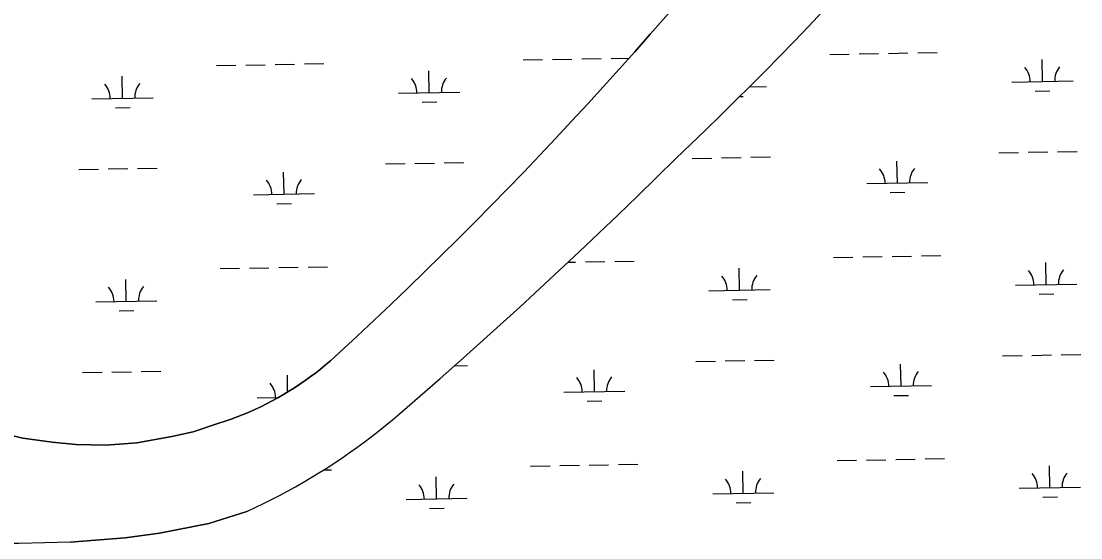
# Model space of a CAD drawing. Extents: x 3957609 to 3995875, y 234277 to 260273.
# Drawn here: x 3978255 to 3979989, y 252776 to 253622 of the extents above; entities that cross this region are included whole.
import ezdxf

# ---------------------------------------------------------------- set-up
doc = ezdxf.new("R2010")
doc.units = 0
doc.layers.add('V-TOPO-SHOR', color=7, linetype='Continuous')
doc.layers.add('V-WETL-SWMP', color=7, linetype='Continuous')

msp = doc.modelspace()

# ---------------------------------------------------------------- linework, layer by layer
at = {"layer": 'V-TOPO-SHOR'}
for points in [[(3978578.849, 252963.306), (3978588.862, 252966.567), (3978598.807, 252970.034), (3978608.679, 252973.706), (3978618.47, 252977.581), (3978628.182, 252981.654), (3978637.807, 252985.93), (3978647.341, 252990.401), (3978656.782, 252995.071), (3978666.125, 252999.933), (3978675.364, 253004.985), (3978684.498, 253010.23), (3978693.519, 253015.659), (3978702.43, 253021.275), (3978711.222, 253027.075), (3978719.891, 253033.053), (3978728.435, 253039.207), (3978736.853, 253045.538), (3978745.137, 253052.042), (3978753.284, 253058.714), (3978761.293, 253065.553), (3978769.158, 253072.557), (3978804.957, 253105.777), (3978832.887, 253131.992), (3978860.675, 253158.36), (3978888.315, 253184.879), (3978915.809, 253211.555), (3978943.154, 253238.381), (3978970.347, 253265.36), (3978997.393, 253292.487), (3979024.287, 253319.765), (3979051.03, 253347.189), (3979077.619, 253374.766), (3979104.057, 253402.485), (3979130.339, 253430.353), (3979156.467, 253458.365), (3979182.438, 253486.523), (3979208.253, 253514.824), (3979233.912, 253543.267), (3979259.412, 253571.853), (3979284.752, 253600.58), (3979357.075, 253683.236)], [(3978624.725, 252818.848), (3978638.209, 252825.109), (3978651.605, 252831.56), (3978664.906, 252838.2), (3978678.114, 252845.028), (3978691.221, 252852.045), (3978704.23, 252859.243), (3978717.135, 252866.628), (3978729.932, 252874.194), (3978742.624, 252881.941), (3978755.203, 252889.867), (3978767.667, 252897.971), (3978780.016, 252906.251), (3978792.247, 252914.705), (3978804.355, 252923.331), (3978816.342, 252932.13), (3978828.2, 252941.096), (3978839.933, 252950.23), (3978851.532, 252959.528), (3978862.999, 252968.991), (3978874.333, 252978.615), (3978907.58, 253007.475), (3978940.688, 253036.498), (3978973.653, 253065.68), (3979006.478, 253095.023), (3979039.158, 253124.525), (3979071.695, 253154.186), (3979104.088, 253184.003), (3979136.333, 253213.977), (3979168.434, 253244.11), (3979200.389, 253274.397), (3979232.194, 253304.841), (3979263.852, 253335.436), (3979295.361, 253366.187), (3979326.72, 253397.089), (3979351.371, 253420.524), (3979375.884, 253444.107), (3979400.255, 253467.831), (3979424.487, 253491.698), (3979448.58, 253515.709), (3979472.527, 253539.861), (3979496.335, 253564.157), (3979519.996, 253588.589), (3979543.513, 253613.161), (3979566.885, 253637.874)], [(3978123.272, 252980.425), (3978175.647, 252961.035), (3978225.336, 252946.287), (3978257.862, 252938.837), (3978305.931, 252932.125), (3978344.525, 252928.437), (3978394.194, 252927.624), (3978444.744, 252931.278), (3978502.076, 252941.554), (3978536.544, 252949.292), (3978578.849, 252963.306)], [(3978624.725, 252818.848), (3978562.406, 252799.274), (3978481.68, 252783.244), (3978425.596, 252775.828), (3978335.389, 252768.359), (3978251.247, 252766.08), (3978122.797, 252766.229), (3978009.71, 252765.332), (3977913.063, 252763.747), (3977877.053, 252763.759)]]:
    msp.add_lwpolyline(points, dxfattribs=at)
at = {"layer": 'V-WETL-SWMP'}
for p, q in [((3979674.403, 253569.148), (3979706.397, 253569.73)), ((3979722.395, 253570.021), (3979754.389, 253570.603)), ((3978718.745, 253551.772), (3978750.739, 253552.353)), ((3979076.593, 253558.278), (3979108.588, 253558.86)), ((3979124.586, 253559.151), (3979156.58, 253559.733)), ((3979172.578, 253560.024), (3979204.572, 253560.605)), ((3979220.57, 253560.896), (3979250.117, 253561.434)), ((3979578.419, 253567.403), (3979610.413, 253567.985)), ((3979626.411, 253568.276), (3979658.405, 253568.857)), ((3979926.6, 253522.984), (3979925.945, 253558.978)), ((3978574.768, 253549.154), (3978606.763, 253549.735)), ((3978622.76, 253550.026), (3978654.755, 253550.608)), ((3978670.753, 253550.899), (3978702.747, 253551.481)), ((3978922.949, 253504.734), (3978922.295, 253540.728)), ((3978421.124, 253495.609), (3978420.47, 253531.604)), ((3979876.608, 253522.075), (3979976.591, 253523.893)), ((3978872.958, 253503.825), (3978972.941, 253505.643)), ((3979447.13, 253514.265), (3979474.766, 253514.768)), ((3979914.882, 253507.337), (3979938.878, 253507.773)), ((3978371.133, 253494.7), (3978471.116, 253496.518)), ((3978911.232, 253489.088), (3978935.228, 253489.524)), ((3979431.357, 253498.545), (3979437.053, 253498.649)), ((3978409.407, 253479.963), (3978433.403, 253480.399)), ((3979353.477, 253397.111), (3979385.472, 253397.693)), ((3979401.469, 253397.984), (3979433.464, 253398.566)), ((3979449.461, 253398.857), (3979481.456, 253399.439)), ((3979855.302, 253406.236), (3979887.297, 253406.818)), ((3979903.294, 253407.109), (3979935.289, 253407.691)), ((3979951.286, 253407.981), (3979983.281, 253408.563)), ((3978349.827, 253378.862), (3978381.822, 253379.444)), ((3978397.819, 253379.735), (3978429.814, 253380.316)), ((3978445.811, 253380.607), (3978477.806, 253381.189)), ((3978851.652, 253387.987), (3978883.647, 253388.568)), ((3978899.644, 253388.859), (3978931.639, 253389.441)), ((3978947.636, 253389.732), (3978979.631, 253390.314)), ((3979689.11, 253356.777), (3979688.456, 253392.771)), ((3978685.46, 253338.527), (3978684.805, 253374.521)), ((3979639.118, 253355.868), (3979739.102, 253357.686)), ((3978635.468, 253337.618), (3978735.452, 253339.436)), ((3979677.393, 253341.13), (3979701.389, 253341.566)), ((3978673.742, 253322.881), (3978697.738, 253323.317)), ((3979150.084, 253226.885), (3979162.628, 253227.113)), ((3979178.626, 253227.404), (3979210.62, 253227.985)), ((3979226.618, 253228.276), (3979258.612, 253228.858)), ((3979584.467, 253234.783), (3979616.461, 253235.365)), ((3979632.459, 253235.656), (3979664.453, 253236.237)), ((3979680.451, 253236.528), (3979712.445, 253237.11)), ((3979728.443, 253237.401), (3979760.437, 253237.983)), ((3979932.648, 253190.364), (3979931.993, 253226.358)), ((3978580.816, 253216.534), (3978612.811, 253217.115)), ((3978628.809, 253217.406), (3978660.803, 253217.988)), ((3978676.801, 253218.279), (3978708.795, 253218.861)), ((3978724.793, 253219.152), (3978756.787, 253219.733)), ((3979430.823, 253181.239), (3979430.168, 253217.233)), ((3978427.173, 253162.989), (3978426.518, 253198.984)), ((3979882.656, 253189.455), (3979982.639, 253191.273)), ((3979380.831, 253180.33), (3979480.814, 253182.148)), ((3979920.93, 253174.717), (3979944.926, 253175.153)), ((3978377.181, 253162.08), (3978477.164, 253163.898)), ((3979419.105, 253165.592), (3979443.101, 253166.029)), ((3978415.455, 253147.343), (3978439.451, 253147.779)), ((3979455.509, 253066.237), (3979487.504, 253066.818)), ((3979861.35, 253073.616), (3979893.345, 253074.198)), ((3979909.342, 253074.489), (3979941.337, 253075.071)), ((3979957.334, 253075.361), (3979989.329, 253075.943)), ((3978964.19, 253057.303), (3978985.679, 253057.694)), ((3979193.333, 253015.032), (3979192.679, 253051.026)), ((3979359.525, 253064.491), (3979391.52, 253065.073)), ((3979407.517, 253065.364), (3979439.512, 253065.946)), ((3979695.158, 253024.157), (3979694.504, 253060.151)), ((3978355.875, 253046.242), (3978387.87, 253046.824)), ((3978403.867, 253047.115), (3978435.862, 253047.696)), ((3978451.859, 253047.987), (3978483.854, 253048.569)), ((3978691.354, 253014.356), (3978690.853, 253041.901)), ((3979143.341, 253014.123), (3979243.325, 253015.941)), ((3979645.166, 253023.248), (3979745.15, 253025.066)), ((3978641.516, 253004.998), (3978676.492, 253005.634)), ((3979181.616, 252999.385), (3979205.612, 252999.822)), ((3979683.441, 253008.51), (3979707.437, 253008.946)), ((3979088.69, 252893.038), (3979120.684, 252893.62)), ((3979136.682, 252893.911), (3979168.676, 252894.493)), ((3979184.674, 252894.784), (3979216.668, 252895.365)), ((3979232.666, 252895.656), (3979264.66, 252896.238)), ((3979590.515, 252902.163), (3979622.509, 252902.745)), ((3979638.507, 252903.036), (3979670.501, 252903.617)), ((3979686.499, 252903.908), (3979718.493, 252904.49)), ((3979734.491, 252904.781), (3979766.486, 252905.363)), ((3979938.696, 252857.744), (3979938.041, 252893.738)), ((3978750.475, 252886.889), (3978762.835, 252887.113)), ((3978935.046, 252839.494), (3978934.391, 252875.488)), ((3979436.871, 252848.619), (3979436.216, 252884.613)), ((3979888.704, 252856.835), (3979988.687, 252858.653)), ((3979386.879, 252847.71), (3979486.862, 252849.528)), ((3979926.978, 252842.097), (3979950.974, 252842.533)), ((3978885.054, 252838.585), (3978985.037, 252840.403)), ((3978923.328, 252823.848), (3978947.324, 252824.284)), ((3979425.153, 252832.972), (3979449.149, 252833.409))]:
    msp.add_line(p, q, dxfattribs=at)
for points in [[(3979357.076, 253683.235), (3979284.753, 253600.58), (3979259.412, 253571.853), (3979233.912, 253543.268), (3979208.254, 253514.824), (3979182.439, 253486.523), (3979156.467, 253458.366)], [(3978335.389, 252768.359), (3978425.596, 252775.829), (3978481.681, 252783.244), (3978562.406, 252799.274), (3978624.724, 252818.848), (3978638.209, 252825.109), (3978651.604, 252831.56), (3978664.907, 252838.2), (3978678.114, 252845.029), (3978691.222, 252852.044), (3978704.23, 252859.244), (3978717.135, 252866.628), (3978729.933, 252874.194), (3978742.623, 252881.941), (3978755.202, 252889.867), (3978767.667, 252897.971), (3978780.016, 252906.251), (3978792.246, 252914.705), (3978804.355, 252923.331), (3978816.341, 252932.129), (3978828.2, 252941.095), (3978839.932, 252950.229), (3978851.532, 252959.528), (3978863, 252968.991), (3978874.332, 252978.615), (3978907.58, 253007.476), (3978940.688, 253036.498), (3978973.653, 253065.68), (3979006.477, 253095.023), (3979039.158, 253124.525), (3979071.695, 253154.185), (3979104.087, 253184.003), (3979136.334, 253213.978), (3979168.434, 253244.11), (3979200.388, 253274.398), (3979232.195, 253304.84), (3979263.852, 253335.437), (3979295.361, 253366.187), (3979326.72, 253397.09), (3979351.371, 253420.525), (3979375.883, 253444.106), (3979400.256, 253467.831), (3979424.488, 253491.699), (3979448.579, 253515.71), (3979472.528, 253539.862), (3979496.334, 253564.156), (3979519.996, 253588.589), (3979543.513, 253613.162), (3979566.885, 253637.874)], [(3979156.467, 253458.366), (3979130.339, 253430.353), (3979104.057, 253402.486), (3979077.62, 253374.765), (3979051.03, 253347.19), (3979024.287, 253319.764), (3978997.393, 253292.487), (3978970.348, 253265.359), (3978943.153, 253238.381), (3978915.808, 253211.555), (3978888.315, 253184.88), (3978860.675, 253158.359), (3978832.888, 253131.991), (3978804.956, 253105.778), (3978769.158, 253072.556), (3978761.293, 253065.553), (3978753.284, 253058.714), (3978745.136, 253052.041), (3978736.853, 253045.538), (3978728.436, 253039.208), (3978719.891, 253033.052), (3978711.221, 253027.074), (3978702.429, 253021.275), (3978693.52, 253015.66), (3978684.497, 253010.229), (3978675.363, 253004.986), (3978666.124, 252999.933), (3978656.782, 252995.071), (3978647.341, 252990.402), (3978637.807, 252985.93), (3978628.182, 252981.655), (3978618.471, 252977.58), (3978608.678, 252973.705), (3978598.807, 252970.034), (3978588.863, 252966.567), (3978578.849, 252963.306), (3978536.543, 252949.291), (3978502.076, 252941.554), (3978444.745, 252931.278), (3978394.193, 252927.624), (3978344.526, 252928.437), (3978305.931, 252932.126), (3978257.863, 252938.837), (3978225.336, 252946.288)]]:
    msp.add_lwpolyline(points, dxfattribs=at)
for centre, start, end in [((3979871.357, 253522.454), 0.269879, 41.813537), ((3979981.825, 253524.463), 140.269876, 181.813534), ((3978365.882, 253495.08), 0.269879, 41.813537), ((3978476.35, 253497.089), 140.269876, 181.813534), ((3978867.707, 253504.205), 0.269879, 41.813537), ((3978978.175, 253506.213), 140.269876, 181.813534), ((3979633.868, 253356.247), 0.269879, 41.813537), ((3979744.335, 253358.256), 140.269876, 181.813534), ((3978630.217, 253337.998), 0.269879, 41.813537), ((3978740.685, 253340.006), 140.269876, 181.813534), ((3979486.048, 253182.718), 140.269876, 181.813534), ((3979877.405, 253189.834), 0.269879, 41.813537), ((3979987.873, 253191.843), 140.269876, 181.813534), ((3979375.58, 253180.709), 0.269879, 41.813537), ((3978371.93, 253162.46), 0.269879, 41.813537), ((3978482.398, 253164.469), 140.269876, 181.813534), ((3979138.091, 253014.502), 0.269879, 41.813537), ((3979248.558, 253016.511), 140.269876, 181.813534), ((3979639.916, 253023.627), 0.269879, 41.813537), ((3979750.383, 253025.636), 140.269876, 181.813534), ((3978636.266, 253005.378), 0.269879, 41.813537), ((3979883.453, 252857.214), 0.269879, 41.813537), ((3979993.921, 252859.223), 140.269876, 181.813534), ((3978879.803, 252838.965), 0.269879, 41.813537), ((3978990.271, 252840.973), 140.269876, 181.813534), ((3979381.628, 252848.089), 0.269879, 41.813537), ((3979492.096, 252850.098), 140.269876, 181.813534)]:
    msp.add_arc(centre, 35.246, start, end, dxfattribs=at)

doc.saveas('drawing.dxf')
